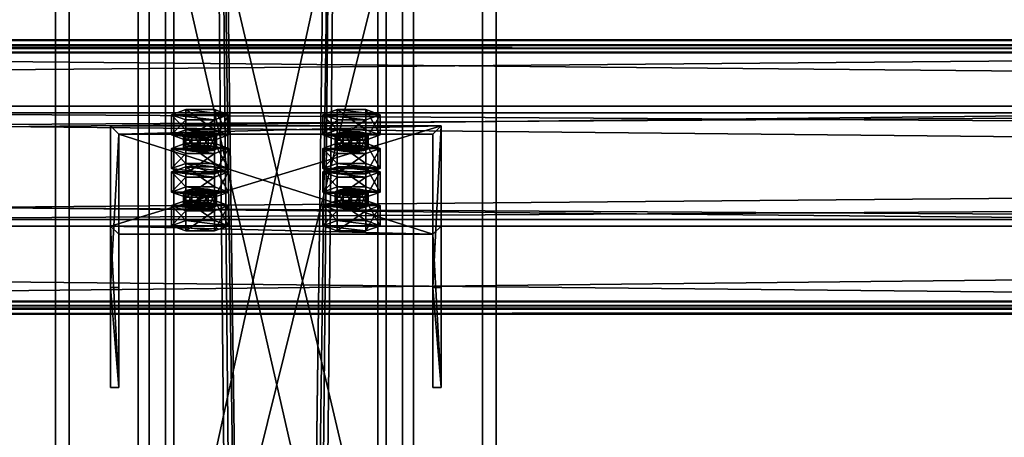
# Model space of a CAD drawing. Header units: millimetres. Extents: x -333 to 67333, y -930 to 39730.
# Tile 784 of 1056: x 11007 to 11364, y 26287 to 26439. Entities that reach past the tile are written whole.
import ezdxf

# ---------------------------------------------------------------- set-up
doc = ezdxf.new("R2010")
doc.units = ezdxf.units.MM
for name, color, linetype in [('13', 7, 'Continuous'), ('3', 7, 'Continuous'), ('5', 7, 'Continuous'), ('6', 7, 'Continuous'), ('7', 7, 'Continuous'), ('95', 7, 'Continuous')]:
    doc.layers.add(name, color=color, linetype=linetype)

msp = doc.modelspace()

# ---------------------------------------------------------------- meshes
at = {"layer": '13', "color": 30}
mesh = msp.add_polyface(dxfattribs=at)
corners = [(4899.99, 26335.22, 6081.7), (4899.99, 26407.61, 6066.31), (11699.99, 26407.61, 6066.31), (11699.99, 26335.22, 6081.7), (4899.99, 26366.44, 5872.64), (11699.99, 26366.44, 5872.64), (4899.99, 26427.09, 5859.75), (11699.99, 26427.09, 5859.75), (4899.99, 26429.79, 5872.47), (11699.99, 26429.79, 5872.47), (4899.99, 26431.74, 5872.05), (11699.99, 26431.74, 5872.05), (4899.99, 26428.63, 5857.38), (11699.99, 26428.63, 5857.38), (4899.99, 26364.07, 5871.1), (11699.99, 26364.07, 5871.1), (4899.99, 26405.23, 6064.77), (11699.99, 26405.23, 6064.77), (4899.99, 26336.76, 6079.33), (11699.99, 26336.76, 6079.33), (4899.99, 26334.06, 6066.61), (11699.99, 26334.06, 6066.61), (4899.99, 26332.1, 6067.03), (11699.99, 26332.1, 6067.03)]
mesh.append_faces([[corners[k] for k in face] for face in [(0, 2, 3, 3), (1, 5, 2, 2), (4, 7, 5, 5), (6, 9, 7, 7), (8, 11, 9, 9), (10, 13, 11, 11), (12, 15, 13, 13), (14, 17, 15, 15), (16, 19, 17, 17), (18, 21, 19, 19), (20, 23, 21, 21), (22, 3, 23, 23), (20, 0, 22, 22), (8, 12, 10, 10), (11, 7, 9, 9), (23, 19, 21, 21)]], dxfattribs={"vtx0": -1, "color": 30})
mesh.append_faces([[corners[k] for k in face] for face in [(1, 16, 4, 4), (16, 0, 18, 18), (18, 0, 20, 20), (12, 6, 14, 14), (14, 4, 16, 16), (3, 19, 23, 23), (19, 2, 17, 17), (17, 2, 15, 15), (15, 5, 13, 13)]], dxfattribs={"vtx0": -1, "vtx1": -1, "color": 30})
mesh.append_faces([[corners[k] for k in face] for face in [(16, 1, 0, 0), (12, 8, 6, 6), (14, 6, 4, 4), (7, 11, 13, 13), (19, 3, 2, 2), (15, 2, 5, 5), (13, 5, 7, 7)]], dxfattribs={"vtx0": -1, "vtx2": -1, "vtx3": -1, "color": 30})
mesh.append_faces([[corners[k] for k in face] for face in [(0, 1, 2, 2), (1, 4, 5, 5), (4, 6, 7, 7), (6, 8, 9, 9), (8, 10, 11, 11), (10, 12, 13, 13), (12, 14, 15, 15), (14, 16, 17, 17), (16, 18, 19, 19), (18, 20, 21, 21), (20, 22, 23, 23), (22, 0, 3, 3)]], dxfattribs={"vtx2": -1, "vtx3": -1, "color": 30})
mesh = msp.add_polyface(dxfattribs=at)
corners = [(10499.99, 26335.22, 6081.7), (10499.99, 26407.61, 6066.31), (17299.99, 26407.61, 6066.31), (17299.99, 26335.22, 6081.7), (10499.99, 26366.44, 5872.64), (17299.99, 26366.44, 5872.64), (10499.99, 26427.09, 5859.75), (17299.99, 26427.09, 5859.75), (10499.99, 26429.79, 5872.47), (17299.99, 26429.79, 5872.47), (10499.99, 26431.74, 5872.05), (17299.99, 26431.74, 5872.05), (10499.99, 26428.63, 5857.38), (17299.99, 26428.63, 5857.38), (10499.99, 26364.07, 5871.1), (17299.99, 26364.07, 5871.1), (10499.99, 26405.23, 6064.77), (17299.99, 26405.23, 6064.77), (10499.99, 26336.76, 6079.33), (17299.99, 26336.76, 6079.33), (10499.99, 26334.06, 6066.61), (17299.99, 26334.06, 6066.61), (10499.99, 26332.1, 6067.03), (17299.99, 26332.1, 6067.03)]
mesh.append_faces([[corners[k] for k in face] for face in [(0, 2, 3, 3), (1, 5, 2, 2), (4, 7, 5, 5), (6, 9, 7, 7), (8, 11, 9, 9), (10, 13, 11, 11), (12, 15, 13, 13), (14, 17, 15, 15), (16, 19, 17, 17), (18, 21, 19, 19), (20, 23, 21, 21), (22, 3, 23, 23), (20, 0, 22, 22), (8, 12, 10, 10), (11, 7, 9, 9), (23, 19, 21, 21)]], dxfattribs={"vtx0": -1, "color": 30})
mesh.append_faces([[corners[k] for k in face] for face in [(1, 16, 4, 4), (16, 0, 18, 18), (18, 0, 20, 20), (12, 6, 14, 14), (14, 4, 16, 16), (3, 19, 23, 23), (19, 2, 17, 17), (17, 2, 15, 15), (15, 5, 13, 13)]], dxfattribs={"vtx0": -1, "vtx1": -1, "color": 30})
mesh.append_faces([[corners[k] for k in face] for face in [(16, 1, 0, 0), (12, 8, 6, 6), (14, 6, 4, 4), (7, 11, 13, 13), (19, 3, 2, 2), (15, 2, 5, 5), (13, 5, 7, 7)]], dxfattribs={"vtx0": -1, "vtx2": -1, "vtx3": -1, "color": 30})
mesh.append_faces([[corners[k] for k in face] for face in [(0, 1, 2, 2), (1, 4, 5, 5), (4, 6, 7, 7), (6, 8, 9, 9), (8, 10, 11, 11), (10, 12, 13, 13), (12, 14, 15, 15), (14, 16, 17, 17), (16, 18, 19, 19), (18, 20, 21, 21), (20, 22, 23, 23), (22, 0, 3, 3)]], dxfattribs={"vtx2": -1, "vtx3": -1, "color": 30})
at = {"layer": '3', "color": 91}
mesh = msp.add_polyface(dxfattribs=at)
corners = [(11137, 26145.58, 3765.04), (11063, 26145.58, 3765.04), (11063, 26470.33, 3080), (11137, 26470.33, 3080), (11063, 26212.45, 3796.73), (11063, 26552.22, 3080), (11137, 26212.45, 3796.73), (11137, 26552.22, 3080), (11140, 26142.87, 3763.75), (11140, 26215.16, 3798.02), (11140, 26555.54, 3080), (11140, 26467.01, 3080), (11060, 26215.16, 3798.02), (11060, 26555.54, 3080), (11060, 26142.87, 3763.75), (11060, 26467.01, 3080)]
mesh.append_faces([[corners[k] for k in face] for face in [(0, 2, 3, 3), (1, 5, 2, 2), (4, 7, 5, 5), (6, 3, 7, 7), (8, 10, 11, 11), (9, 13, 10, 10), (12, 15, 13, 13), (14, 11, 15, 15)]], dxfattribs={"vtx0": -1, "color": 91})
mesh.append_faces([[corners[k] for k in face] for face in [(9, 6, 12, 12), (6, 8, 0, 0), (0, 8, 1, 1), (12, 4, 14, 14), (4, 12, 6, 6), (14, 1, 8, 8), (11, 3, 15, 15), (3, 10, 7, 7), (7, 10, 5, 5), (15, 2, 13, 13), (2, 15, 3, 3), (13, 5, 10, 10)]], dxfattribs={"vtx0": -1, "vtx1": -1, "color": 91})
mesh.append_faces([[corners[k] for k in face] for face in [(6, 9, 8, 8), (14, 4, 1, 1), (3, 11, 10, 10), (13, 2, 5, 5)]], dxfattribs={"vtx0": -1, "vtx2": -1, "vtx3": -1, "color": 91})
mesh.append_faces([[corners[k] for k in face] for face in [(0, 1, 2, 2), (1, 4, 5, 5), (4, 6, 7, 7), (6, 0, 3, 3), (8, 9, 10, 10), (9, 12, 13, 13), (12, 14, 15, 15), (14, 8, 11, 11)]], dxfattribs={"vtx2": -1, "vtx3": -1, "color": 91})
at = {"layer": '5', "color": 131}
mesh = msp.add_polyface(dxfattribs=at)
corners = [(11054, 29385.28, 2984), (11146, 29385.28, 2984), (11146, 19415.31, 2984), (11054, 19415.31, 2984), (11146, 29385.28, 3076), (11146, 19415.31, 3076), (11054, 29385.28, 3076), (11054, 19415.31, 3076), (11050, 29385.28, 2980), (11050, 29385.28, 3080), (11050, 19415.31, 3080), (11050, 19415.31, 2980), (11150, 29385.28, 3080), (11150, 19415.31, 3080), (11150, 29385.28, 2980), (11150, 19415.31, 2980)]
mesh.append_faces([[corners[k] for k in face] for face in [(0, 2, 3, 3), (1, 5, 2, 2), (4, 7, 5, 5), (6, 3, 7, 7), (8, 10, 11, 11), (9, 13, 10, 10), (12, 15, 13, 13), (14, 11, 15, 15)]], dxfattribs={"vtx0": -1, "color": 131})
mesh.append_faces([[corners[k] for k in face] for face in [(9, 6, 12, 12), (6, 8, 0, 0), (0, 8, 1, 1), (12, 4, 14, 14), (4, 12, 6, 6), (14, 1, 8, 8), (11, 3, 15, 15), (3, 10, 7, 7), (7, 10, 5, 5), (15, 2, 13, 13), (2, 15, 3, 3), (13, 5, 10, 10)]], dxfattribs={"vtx0": -1, "vtx1": -1, "color": 131})
mesh.append_faces([[corners[k] for k in face] for face in [(6, 9, 8, 8), (14, 4, 1, 1), (3, 11, 10, 10), (13, 2, 5, 5)]], dxfattribs={"vtx0": -1, "vtx2": -1, "vtx3": -1, "color": 131})
mesh.append_faces([[corners[k] for k in face] for face in [(0, 1, 2, 2), (1, 4, 5, 5), (4, 6, 7, 7), (6, 0, 3, 3), (8, 9, 10, 10), (9, 12, 13, 13), (12, 14, 15, 15), (14, 8, 11, 11)]], dxfattribs={"vtx2": -1, "vtx3": -1, "color": 131})
at = {"layer": '6', "color": 2}
mesh = msp.add_polyface(dxfattribs=at)
corners = [(11020, 19420.14, 7183.53), (11180, 19420.14, 7183.53), (11180, 30845.34, 4755.1), (11020, 30845.34, 4755.1), (11020, 19420.14, 7347.1), (11020, 30878.6, 4911.61), (11180, 19420.14, 7347.1), (11180, 30878.6, 4911.61), (11175, 30846.38, 4759.99), (11025, 30846.38, 4759.99), (11025, 30877.56, 4906.72), (11175, 30877.56, 4906.72), (11025, 19420.14, 7341.99), (11175, 19420.14, 7341.99), (11025, 19420.14, 7188.64), (11175, 19420.14, 7188.64)]
mesh.append_faces([[corners[k] for k in face] for face in [(0, 2, 3, 3), (4, 3, 5, 5), (6, 5, 7, 7), (1, 7, 2, 2), (12, 11, 10, 10), (14, 10, 9, 9), (15, 9, 8, 8), (13, 8, 11, 11)]], dxfattribs={"vtx0": -1, "color": 2})
mesh.append_faces([[corners[k] for k in face] for face in [(2, 8, 3, 3), (8, 7, 11, 11), (11, 7, 10, 10), (3, 9, 5, 5), (9, 3, 8, 8), (5, 10, 7, 7), (4, 12, 0, 0), (12, 6, 13, 13), (13, 6, 15, 15), (0, 14, 1, 1), (14, 0, 12, 12), (1, 15, 6, 6)]], dxfattribs={"vtx0": -1, "vtx1": -1, "color": 2})
mesh.append_faces([[corners[k] for k in face] for face in [(8, 2, 7, 7), (5, 9, 10, 10), (12, 4, 6, 6), (1, 14, 15, 15)]], dxfattribs={"vtx0": -1, "vtx2": -1, "vtx3": -1, "color": 2})
mesh.append_faces([[corners[k] for k in face] for face in [(0, 1, 2, 2), (4, 0, 3, 3), (6, 4, 5, 5), (1, 6, 7, 7), (12, 13, 11, 11), (14, 12, 10, 10), (15, 14, 9, 9), (13, 15, 8, 8)]], dxfattribs={"vtx2": -1, "vtx3": -1, "color": 2})
at = {"layer": '7', "color": 6}
mesh = msp.add_polyface(dxfattribs=at)
corners = [(11159.99, 26400.45, 6042.28), (11039.99, 26400.45, 6042.28), (11039.99, 26364.07, 5871.1), (11159.99, 26364.07, 5871.1), (11039.99, 26341.76, 6054.75), (11039.99, 26305.38, 5883.57), (11042.99, 26341.76, 6054.75), (11042.99, 26305.38, 5883.57), (11042.99, 26397.52, 6042.9), (11042.99, 26361.13, 5871.72), (11156.99, 26397.52, 6042.9), (11156.99, 26361.13, 5871.72), (11156.99, 26341.76, 6054.75), (11156.99, 26305.38, 5883.57), (11159.99, 26341.76, 6054.75), (11159.99, 26305.38, 5883.57)]
mesh.append_faces([[corners[k] for k in face] for face in [(0, 2, 3, 3), (1, 5, 2, 2), (4, 7, 5, 5), (6, 9, 7, 7), (8, 11, 9, 9), (10, 13, 11, 11), (12, 15, 13, 13), (14, 3, 15, 15), (12, 0, 14, 14), (7, 2, 5, 5)]], dxfattribs={"vtx0": -1, "color": 6})
mesh.append_faces([[corners[k] for k in face] for face in [(1, 8, 4, 4), (8, 0, 10, 10), (10, 0, 12, 12), (3, 11, 15, 15), (11, 2, 9, 9), (9, 2, 7, 7)]], dxfattribs={"vtx0": -1, "vtx1": -1, "color": 6})
mesh.append_faces([[corners[k] for k in face] for face in [(8, 1, 0, 0), (11, 3, 2, 2)]], dxfattribs={"vtx0": -1, "vtx2": -1, "vtx3": -1, "color": 6})
mesh.append_faces([[corners[k] for k in face] for face in [(6, 4, 8, 8), (13, 15, 11, 11)]], dxfattribs={"vtx1": -1, "color": 6})
mesh.append_faces([[corners[k] for k in face] for face in [(0, 1, 2, 2), (1, 4, 5, 5), (4, 6, 7, 7), (6, 8, 9, 9), (8, 10, 11, 11), (10, 12, 13, 13), (12, 14, 15, 15), (14, 0, 3, 3)]], dxfattribs={"vtx2": -1, "vtx3": -1, "color": 6})
at = {"layer": '95', "color": 20}
mesh = msp.add_polyface(dxfattribs=at)
corners = [(11078.49, 26397.21, 6017.41), (11077.69, 26396.59, 6014.47), (11077.69, 26391.7, 6015.51), (11067.29, 26396.59, 6014.47), (11066.49, 26397.21, 6017.41), (11066.49, 26392.32, 6018.45), (11067.29, 26397.83, 6020.34), (11067.29, 26392.94, 6021.38), (11069.49, 26398.29, 6022.49), (11069.49, 26393.4, 6023.53), (11072.49, 26398.46, 6023.28), (11072.49, 26393.57, 6024.32), (11075.49, 26398.29, 6022.49), (11075.49, 26393.4, 6023.53), (11077.69, 26397.83, 6020.34), (11077.69, 26392.94, 6021.38), (11078.49, 26392.32, 6018.45), (11072.49, 26395.96, 6011.54), (11069.49, 26396.13, 6012.32), (11075.49, 26396.13, 6012.32), (11082.88, 26404.55, 6015.85), (11077.69, 26402.68, 6007.04), (11077.69, 26395.34, 6008.6), (11082.88, 26397.21, 6017.41), (11067.29, 26402.68, 6007.04), (11067.29, 26395.34, 6008.6), (11062.1, 26404.55, 6015.85), (11062.1, 26397.21, 6017.41), (11067.29, 26406.42, 6024.65), (11067.29, 26399.08, 6026.21), (11077.69, 26406.42, 6024.65), (11077.69, 26399.08, 6026.21)]
mesh.append_faces([[corners[k] for k in face] for face in [(6, 9, 7, 7), (8, 11, 9, 9), (10, 13, 11, 11), (12, 15, 13, 13), (17, 3, 18, 18), (8, 12, 10, 10), (20, 22, 23, 23), (21, 25, 22, 22), (24, 27, 25, 25), (26, 29, 27, 27), (28, 31, 29, 29), (30, 23, 31, 31), (21, 26, 24, 24), (28, 20, 30, 30), (23, 29, 31, 31), (27, 22, 25, 25)]], dxfattribs={"vtx0": -1, "color": 20})
mesh.append_faces([[corners[k] for k in face] for face in [(3, 19, 4, 4), (4, 0, 6, 6), (6, 14, 8, 8), (26, 20, 28, 28), (29, 23, 27, 27)]], dxfattribs={"vtx0": -1, "vtx1": -1, "color": 20})
mesh.append_faces([[corners[k] for k in face] for face in [(3, 17, 19, 19), (4, 19, 1, 1), (4, 1, 0, 0), (6, 0, 14, 14), (8, 14, 12, 12), (26, 21, 20, 20), (27, 23, 22, 22)]], dxfattribs={"vtx0": -1, "vtx2": -1, "vtx3": -1, "color": 20})
mesh.append_faces([[corners[k] for k in face] for face in [(0, 1, 2, 2), (3, 4, 5, 5), (4, 6, 7, 7), (6, 8, 9, 9), (8, 10, 11, 11), (10, 12, 13, 13), (12, 14, 15, 15), (14, 0, 16, 16), (20, 21, 22, 22), (21, 24, 25, 25), (24, 26, 27, 27), (26, 28, 29, 29), (28, 30, 31, 31), (30, 20, 23, 23)]], dxfattribs={"vtx2": -1, "vtx3": -1, "color": 20})
mesh = msp.add_polyface(dxfattribs=at)
corners = [(11133.49, 26397.21, 6017.41), (11132.69, 26396.59, 6014.47), (11132.69, 26391.7, 6015.51), (11122.29, 26396.59, 6014.47), (11121.49, 26397.21, 6017.41), (11121.49, 26392.32, 6018.45), (11122.29, 26397.83, 6020.34), (11122.29, 26392.94, 6021.38), (11124.49, 26398.29, 6022.49), (11124.49, 26393.4, 6023.53), (11127.49, 26398.46, 6023.28), (11127.49, 26393.57, 6024.32), (11130.49, 26398.29, 6022.49), (11130.49, 26393.4, 6023.53), (11132.69, 26397.83, 6020.34), (11132.69, 26392.94, 6021.38), (11133.49, 26392.32, 6018.45), (11130.49, 26396.13, 6012.32), (11124.49, 26396.13, 6012.32), (11127.49, 26395.96, 6011.54), (11137.88, 26404.55, 6015.85), (11132.69, 26402.68, 6007.04), (11132.69, 26395.34, 6008.6), (11137.88, 26397.21, 6017.41), (11122.29, 26402.68, 6007.04), (11122.29, 26395.34, 6008.6), (11117.1, 26404.55, 6015.85), (11117.1, 26397.21, 6017.41), (11122.29, 26406.42, 6024.65), (11122.29, 26399.08, 6026.21), (11132.69, 26406.42, 6024.65), (11132.69, 26399.08, 6026.21)]
mesh.append_faces([[corners[k] for k in face] for face in [(6, 9, 7, 7), (8, 11, 9, 9), (10, 13, 11, 11), (12, 15, 13, 13), (17, 18, 19, 19), (10, 14, 12, 12), (20, 22, 23, 23), (21, 25, 22, 22), (24, 27, 25, 25), (26, 29, 27, 27), (28, 31, 29, 29), (30, 23, 31, 31), (21, 26, 24, 24), (28, 20, 30, 30), (23, 29, 31, 31), (27, 22, 25, 25)]], dxfattribs={"vtx0": -1, "color": 20})
mesh.append_faces([[corners[k] for k in face] for face in [(18, 17, 3, 3), (3, 1, 4, 4), (4, 1, 6, 6), (6, 14, 8, 8), (8, 14, 10, 10), (26, 20, 28, 28), (29, 23, 27, 27)]], dxfattribs={"vtx0": -1, "vtx1": -1, "color": 20})
mesh.append_faces([[corners[k] for k in face] for face in [(3, 17, 1, 1), (6, 1, 0, 0), (6, 0, 14, 14), (26, 21, 20, 20), (27, 23, 22, 22)]], dxfattribs={"vtx0": -1, "vtx2": -1, "vtx3": -1, "color": 20})
mesh.append_faces([[corners[k] for k in face] for face in [(0, 1, 2, 2), (3, 4, 5, 5), (4, 6, 7, 7), (6, 8, 9, 9), (8, 10, 11, 11), (10, 12, 13, 13), (12, 14, 15, 15), (14, 0, 16, 16), (20, 21, 22, 22), (21, 24, 25, 25), (24, 26, 27, 27), (26, 28, 29, 29), (28, 30, 31, 31), (30, 20, 23, 23)]], dxfattribs={"vtx2": -1, "vtx3": -1, "color": 20})
mesh = msp.add_polyface(dxfattribs=at)
corners = [(11078.49, 26397.21, 6017.41), (11077.69, 26391.7, 6015.51), (11078.49, 26392.32, 6018.45), (11077.69, 26396.59, 6014.47), (11075.49, 26396.13, 6012.32), (11075.49, 26391.24, 6013.36), (11072.49, 26395.96, 6011.54), (11072.49, 26391.07, 6012.58), (11069.49, 26396.13, 6012.32), (11069.49, 26391.24, 6013.36), (11067.29, 26396.59, 6014.47), (11067.29, 26391.7, 6015.51), (11066.49, 26392.32, 6018.45), (11066.49, 26397.21, 6017.41), (11067.29, 26392.94, 6021.38), (11077.69, 26397.83, 6020.34), (11077.69, 26392.94, 6021.38), (11072.49, 26393.57, 6024.32), (11075.49, 26393.4, 6023.53), (11069.49, 26393.4, 6023.53), (11082.88, 26392.32, 6018.45), (11077.69, 26390.45, 6009.64), (11077.69, 26383.11, 6011.2), (11082.88, 26384.98, 6020.01), (11067.29, 26390.45, 6009.64), (11067.29, 26383.11, 6011.2), (11062.1, 26392.32, 6018.45), (11062.1, 26384.98, 6020.01), (11067.29, 26394.19, 6027.25), (11067.29, 26386.85, 6028.81), (11077.69, 26394.19, 6027.25), (11077.69, 26386.85, 6028.81), (11062.1, 26383.76, 5918.03), (11082.88, 26383.76, 5918.03), (11067.29, 26385.63, 5926.84), (11077.69, 26385.63, 5926.84)]
mesh.append_faces([[corners[k] for k in face] for face in [(0, 1, 2, 2), (3, 5, 1, 1), (4, 7, 5, 5), (6, 9, 7, 7), (8, 11, 9, 9), (10, 12, 11, 11), (13, 14, 12, 12), (15, 2, 16, 16), (16, 17, 18, 18), (11, 7, 9, 9), (20, 22, 23, 23), (21, 25, 22, 22), (24, 27, 25, 25), (26, 29, 27, 27), (28, 31, 29, 29), (30, 23, 31, 31), (21, 26, 24, 24), (28, 20, 30, 30), (23, 29, 31, 31), (34, 33, 35, 35)]], dxfattribs={"vtx0": -1, "color": 20})
mesh.append_faces([[corners[k] for k in face] for face in [(17, 16, 19, 19), (19, 2, 14, 14), (14, 2, 12, 12), (12, 5, 11, 11), (26, 20, 28, 28), (29, 22, 27, 27), (32, 33, 34, 34)]], dxfattribs={"vtx0": -1, "vtx1": -1, "color": 20})
mesh.append_faces([[corners[k] for k in face] for face in [(19, 16, 2, 2), (12, 2, 1, 1), (12, 1, 5, 5), (11, 5, 7, 7), (26, 21, 20, 20)]], dxfattribs={"vtx0": -1, "vtx2": -1, "vtx3": -1, "color": 20})
mesh.append_faces([[corners[k] for k in face] for face in [(3, 4, 5, 5), (4, 6, 7, 7), (6, 8, 9, 9), (8, 10, 11, 11), (20, 21, 22, 22), (21, 24, 25, 25), (24, 26, 27, 27), (26, 28, 29, 29), (28, 30, 31, 31), (30, 20, 23, 23)]], dxfattribs={"vtx2": -1, "vtx3": -1, "color": 20})
mesh = msp.add_polyface(dxfattribs=at)
corners = [(11133.49, 26397.21, 6017.41), (11132.69, 26391.7, 6015.51), (11133.49, 26392.32, 6018.45), (11132.69, 26396.59, 6014.47), (11130.49, 26396.13, 6012.32), (11130.49, 26391.24, 6013.36), (11127.49, 26395.96, 6011.54), (11127.49, 26391.07, 6012.58), (11124.49, 26396.13, 6012.32), (11124.49, 26391.24, 6013.36), (11122.29, 26396.59, 6014.47), (11122.29, 26391.7, 6015.51), (11121.49, 26392.32, 6018.45), (11121.49, 26397.21, 6017.41), (11122.29, 26392.94, 6021.38), (11132.69, 26397.83, 6020.34), (11132.69, 26392.94, 6021.38), (11127.49, 26393.57, 6024.32), (11130.49, 26393.4, 6023.53), (11124.49, 26393.4, 6023.53), (11137.88, 26392.32, 6018.45), (11132.69, 26390.45, 6009.64), (11132.69, 26383.11, 6011.2), (11137.88, 26384.98, 6020.01), (11122.29, 26390.45, 6009.64), (11122.29, 26383.11, 6011.2), (11117.1, 26392.32, 6018.45), (11117.1, 26384.98, 6020.01), (11122.29, 26394.19, 6027.25), (11122.29, 26386.85, 6028.81), (11132.69, 26394.19, 6027.25), (11132.69, 26386.85, 6028.81), (11117.1, 26383.76, 5918.03), (11137.88, 26383.76, 5918.03), (11122.29, 26385.63, 5926.84), (11132.69, 26385.63, 5926.84)]
mesh.append_faces([[corners[k] for k in face] for face in [(0, 1, 2, 2), (3, 5, 1, 1), (4, 7, 5, 5), (6, 9, 7, 7), (8, 11, 9, 9), (10, 12, 11, 11), (13, 14, 12, 12), (15, 2, 16, 16), (16, 17, 18, 18), (11, 7, 9, 9), (20, 22, 23, 23), (21, 25, 22, 22), (24, 27, 25, 25), (26, 29, 27, 27), (28, 31, 29, 29), (30, 23, 31, 31), (21, 26, 24, 24), (28, 20, 30, 30), (23, 29, 31, 31), (34, 33, 35, 35)]], dxfattribs={"vtx0": -1, "color": 20})
mesh.append_faces([[corners[k] for k in face] for face in [(17, 16, 19, 19), (19, 2, 14, 14), (14, 1, 12, 12), (12, 5, 11, 11), (26, 20, 28, 28), (29, 23, 27, 27), (32, 33, 34, 34)]], dxfattribs={"vtx0": -1, "vtx1": -1, "color": 20})
mesh.append_faces([[corners[k] for k in face] for face in [(19, 16, 2, 2), (14, 2, 1, 1), (12, 1, 5, 5), (11, 5, 7, 7), (26, 21, 20, 20)]], dxfattribs={"vtx0": -1, "vtx2": -1, "vtx3": -1, "color": 20})
mesh.append_faces([[corners[k] for k in face] for face in [(3, 4, 5, 5), (4, 6, 7, 7), (6, 8, 9, 9), (8, 10, 11, 11), (20, 21, 22, 22), (21, 24, 25, 25), (24, 26, 27, 27), (26, 28, 29, 29), (28, 30, 31, 31), (30, 20, 23, 23)]], dxfattribs={"vtx2": -1, "vtx3": -1, "color": 20})
mesh = msp.add_polyface(dxfattribs=at)
corners = [(11067.29, 26386.85, 6028.81), (11082.88, 26384.98, 6020.01), (11077.69, 26383.11, 6011.2), (11062.1, 26384.98, 6020.01), (11067.29, 26383.11, 6011.2), (11078.49, 26376.42, 5919.59), (11077.69, 26375.8, 5916.66), (11077.69, 26370.91, 5917.7), (11067.29, 26375.8, 5916.66), (11066.49, 26376.42, 5919.59), (11066.49, 26371.53, 5920.63), (11067.29, 26377.04, 5922.53), (11067.29, 26372.15, 5923.57), (11069.49, 26377.5, 5924.68), (11069.49, 26372.61, 5925.71), (11072.49, 26377.67, 5925.46), (11072.49, 26372.78, 5926.5), (11075.49, 26377.5, 5924.68), (11075.49, 26372.61, 5925.71), (11077.69, 26377.04, 5922.53), (11077.69, 26372.15, 5923.57), (11078.49, 26371.53, 5920.63), (11075.49, 26375.34, 5914.51), (11069.49, 26375.34, 5914.51), (11072.49, 26375.17, 5913.72), (11082.88, 26383.76, 5918.03), (11077.69, 26381.88, 5909.23), (11077.69, 26374.55, 5910.79), (11082.88, 26376.42, 5919.59), (11067.29, 26381.88, 5909.23), (11067.29, 26374.55, 5910.79), (11062.1, 26383.76, 5918.03), (11062.1, 26376.42, 5919.59), (11067.29, 26385.63, 5926.84), (11067.29, 26378.29, 5928.4), (11077.69, 26385.63, 5926.84), (11077.69, 26378.29, 5928.4)]
mesh.append_faces([[corners[k] for k in face] for face in [(3, 2, 4, 4), (11, 14, 12, 12), (13, 16, 14, 14), (15, 18, 16, 16), (17, 20, 18, 18), (22, 23, 24, 24), (13, 17, 15, 15), (25, 27, 28, 28), (26, 30, 27, 27), (29, 32, 30, 30), (31, 34, 32, 32), (33, 36, 34, 34), (35, 28, 36, 36), (26, 31, 29, 29), (28, 34, 36, 36), (32, 27, 30, 30)]], dxfattribs={"vtx0": -1, "color": 20})
mesh.append_faces([[corners[k] for k in face] for face in [(23, 22, 8, 8), (8, 22, 9, 9), (9, 5, 11, 11), (11, 5, 13, 13), (34, 28, 32, 32)]], dxfattribs={"vtx0": -1, "vtx1": -1, "color": 20})
mesh.append_faces([[corners[k] for k in face] for face in [(0, 1, 2, 2), (9, 22, 6, 6), (9, 6, 5, 5), (13, 5, 19, 19), (13, 19, 17, 17), (31, 26, 25, 25), (32, 28, 27, 27)]], dxfattribs={"vtx0": -1, "vtx2": -1, "vtx3": -1, "color": 20})
mesh.append_faces([[corners[k] for k in face] for face in [(5, 6, 7, 7), (8, 9, 10, 10), (9, 11, 12, 12), (11, 13, 14, 14), (13, 15, 16, 16), (15, 17, 18, 18), (17, 19, 20, 20), (19, 5, 21, 21), (25, 26, 27, 27), (26, 29, 30, 30), (29, 31, 32, 32), (31, 33, 34, 34), (33, 35, 36, 36), (35, 25, 28, 28)]], dxfattribs={"vtx2": -1, "vtx3": -1, "color": 20})
mesh = msp.add_polyface(dxfattribs=at)
corners = [(11117.1, 26384.98, 6020.01), (11137.88, 26384.98, 6020.01), (11132.69, 26383.11, 6011.2), (11122.29, 26383.11, 6011.2), (11133.49, 26376.42, 5919.59), (11132.69, 26375.8, 5916.66), (11132.69, 26370.91, 5917.7), (11122.29, 26375.8, 5916.66), (11121.49, 26376.42, 5919.59), (11121.49, 26371.53, 5920.63), (11122.29, 26377.04, 5922.53), (11122.29, 26372.15, 5923.57), (11124.49, 26377.5, 5924.68), (11124.49, 26372.61, 5925.71), (11127.49, 26377.67, 5925.46), (11127.49, 26372.78, 5926.5), (11130.49, 26377.5, 5924.68), (11130.49, 26372.61, 5925.71), (11132.69, 26377.04, 5922.53), (11132.69, 26372.15, 5923.57), (11133.49, 26371.53, 5920.63), (11130.49, 26375.34, 5914.51), (11124.49, 26375.34, 5914.51), (11127.49, 26375.17, 5913.72), (11137.88, 26383.76, 5918.03), (11132.69, 26381.88, 5909.23), (11132.69, 26374.55, 5910.79), (11137.88, 26376.42, 5919.59), (11122.29, 26381.88, 5909.23), (11122.29, 26374.55, 5910.79), (11117.1, 26383.76, 5918.03), (11117.1, 26376.42, 5919.59), (11122.29, 26385.63, 5926.84), (11122.29, 26378.29, 5928.4), (11132.69, 26385.63, 5926.84), (11132.69, 26378.29, 5928.4)]
mesh.append_faces([[corners[k] for k in face] for face in [(0, 2, 3, 3), (10, 13, 11, 11), (12, 15, 13, 13), (14, 17, 15, 15), (16, 19, 17, 17), (21, 22, 23, 23), (12, 16, 14, 14), (24, 26, 27, 27), (25, 29, 26, 26), (28, 31, 29, 29), (30, 33, 31, 31), (32, 35, 33, 33), (34, 27, 35, 35), (25, 30, 28, 28), (27, 33, 35, 35), (31, 26, 29, 29)]], dxfattribs={"vtx0": -1, "color": 20})
mesh.append_faces([[corners[k] for k in face] for face in [(22, 21, 7, 7), (7, 5, 8, 8), (8, 5, 10, 10), (10, 18, 12, 12), (33, 27, 31, 31)]], dxfattribs={"vtx0": -1, "vtx1": -1, "color": 20})
mesh.append_faces([[corners[k] for k in face] for face in [(0, 1, 2, 2), (7, 21, 5, 5), (10, 5, 4, 4), (10, 4, 18, 18), (12, 18, 16, 16), (30, 25, 24, 24), (31, 27, 26, 26)]], dxfattribs={"vtx0": -1, "vtx2": -1, "vtx3": -1, "color": 20})
mesh.append_faces([[corners[k] for k in face] for face in [(4, 5, 6, 6), (7, 8, 9, 9), (8, 10, 11, 11), (10, 12, 13, 13), (12, 14, 15, 15), (14, 16, 17, 17), (16, 18, 19, 19), (18, 4, 20, 20), (24, 25, 26, 26), (25, 28, 29, 29), (28, 30, 31, 31), (30, 32, 33, 33), (32, 34, 35, 35), (34, 24, 27, 27)]], dxfattribs={"vtx2": -1, "vtx3": -1, "color": 20})
mesh = msp.add_polyface(dxfattribs=at)
corners = [(11078.49, 26376.42, 5919.59), (11077.69, 26370.91, 5917.7), (11078.49, 26371.53, 5920.63), (11077.69, 26375.8, 5916.66), (11075.49, 26375.34, 5914.51), (11075.49, 26370.45, 5915.55), (11072.49, 26375.17, 5913.72), (11072.49, 26370.28, 5914.76), (11069.49, 26375.34, 5914.51), (11069.49, 26370.45, 5915.55), (11067.29, 26375.8, 5916.66), (11067.29, 26370.91, 5917.7), (11066.49, 26371.53, 5920.63), (11066.49, 26376.42, 5919.59), (11067.29, 26372.15, 5923.57), (11077.69, 26377.04, 5922.53), (11077.69, 26372.15, 5923.57), (11072.49, 26372.78, 5926.5), (11075.49, 26372.61, 5925.71), (11069.49, 26372.61, 5925.71), (11082.88, 26371.53, 5920.63), (11077.69, 26369.66, 5911.83), (11077.69, 26362.32, 5913.39), (11082.88, 26364.19, 5922.19), (11067.29, 26369.66, 5911.83), (11067.29, 26362.32, 5913.39), (11062.1, 26371.53, 5920.63), (11062.1, 26364.19, 5922.19), (11067.29, 26373.4, 5929.44), (11067.29, 26366.06, 5930.99), (11077.69, 26373.4, 5929.44), (11077.69, 26366.06, 5930.99)]
mesh.append_faces([[corners[k] for k in face] for face in [(0, 1, 2, 2), (3, 5, 1, 1), (4, 7, 5, 5), (6, 9, 7, 7), (8, 11, 9, 9), (10, 12, 11, 11), (13, 14, 12, 12), (15, 2, 16, 16), (16, 17, 18, 18), (11, 7, 9, 9), (20, 22, 23, 23), (21, 25, 22, 22), (24, 27, 25, 25), (26, 29, 27, 27), (28, 31, 29, 29), (30, 23, 31, 31), (21, 26, 24, 24), (28, 20, 30, 30), (23, 29, 31, 31), (27, 22, 25, 25)]], dxfattribs={"vtx0": -1, "color": 20})
mesh.append_faces([[corners[k] for k in face] for face in [(17, 16, 19, 19), (19, 2, 14, 14), (14, 1, 12, 12), (12, 5, 11, 11), (26, 20, 28, 28), (29, 23, 27, 27)]], dxfattribs={"vtx0": -1, "vtx1": -1, "color": 20})
mesh.append_faces([[corners[k] for k in face] for face in [(19, 16, 2, 2), (14, 2, 1, 1), (12, 1, 5, 5), (11, 5, 7, 7), (26, 21, 20, 20), (27, 23, 22, 22)]], dxfattribs={"vtx0": -1, "vtx2": -1, "vtx3": -1, "color": 20})
mesh.append_faces([[corners[k] for k in face] for face in [(3, 4, 5, 5), (4, 6, 7, 7), (6, 8, 9, 9), (8, 10, 11, 11), (20, 21, 22, 22), (21, 24, 25, 25), (24, 26, 27, 27), (26, 28, 29, 29), (28, 30, 31, 31), (30, 20, 23, 23)]], dxfattribs={"vtx2": -1, "vtx3": -1, "color": 20})
mesh = msp.add_polyface(dxfattribs=at)
corners = [(11133.49, 26376.42, 5919.59), (11132.69, 26370.91, 5917.7), (11133.49, 26371.53, 5920.63), (11132.69, 26375.8, 5916.66), (11130.49, 26375.34, 5914.51), (11130.49, 26370.45, 5915.55), (11127.49, 26375.17, 5913.72), (11127.49, 26370.28, 5914.76), (11124.49, 26375.34, 5914.51), (11124.49, 26370.45, 5915.55), (11122.29, 26375.8, 5916.66), (11122.29, 26370.91, 5917.7), (11121.49, 26371.53, 5920.63), (11121.49, 26376.42, 5919.59), (11122.29, 26372.15, 5923.57), (11132.69, 26377.04, 5922.53), (11132.69, 26372.15, 5923.57), (11127.49, 26372.78, 5926.5), (11130.49, 26372.61, 5925.71), (11124.49, 26372.61, 5925.71), (11137.88, 26371.53, 5920.63), (11132.69, 26369.66, 5911.83), (11132.69, 26362.32, 5913.39), (11137.88, 26364.19, 5922.19), (11122.29, 26369.66, 5911.83), (11122.29, 26362.32, 5913.39), (11117.1, 26371.53, 5920.63), (11117.1, 26364.19, 5922.19), (11122.29, 26373.4, 5929.44), (11122.29, 26366.06, 5930.99), (11132.69, 26373.4, 5929.44), (11132.69, 26366.06, 5930.99)]
mesh.append_faces([[corners[k] for k in face] for face in [(0, 1, 2, 2), (3, 5, 1, 1), (4, 7, 5, 5), (6, 9, 7, 7), (8, 11, 9, 9), (10, 12, 11, 11), (13, 14, 12, 12), (15, 2, 16, 16), (16, 17, 18, 18), (11, 7, 9, 9), (20, 22, 23, 23), (21, 25, 22, 22), (24, 27, 25, 25), (26, 29, 27, 27), (28, 31, 29, 29), (30, 23, 31, 31), (21, 26, 24, 24), (28, 20, 30, 30), (23, 29, 31, 31), (27, 22, 25, 25)]], dxfattribs={"vtx0": -1, "color": 20})
mesh.append_faces([[corners[k] for k in face] for face in [(17, 16, 19, 19), (19, 2, 14, 14), (14, 1, 12, 12), (12, 5, 11, 11), (26, 20, 28, 28), (29, 23, 27, 27)]], dxfattribs={"vtx0": -1, "vtx1": -1, "color": 20})
mesh.append_faces([[corners[k] for k in face] for face in [(19, 16, 2, 2), (14, 2, 1, 1), (12, 1, 5, 5), (11, 5, 7, 7), (26, 21, 20, 20), (27, 23, 22, 22)]], dxfattribs={"vtx0": -1, "vtx2": -1, "vtx3": -1, "color": 20})
mesh.append_faces([[corners[k] for k in face] for face in [(3, 4, 5, 5), (4, 6, 7, 7), (6, 8, 9, 9), (8, 10, 11, 11), (20, 21, 22, 22), (21, 24, 25, 25), (24, 26, 27, 27), (26, 28, 29, 29), (28, 30, 31, 31), (30, 20, 23, 23)]], dxfattribs={"vtx2": -1, "vtx3": -1, "color": 20})

doc.saveas('drawing.dxf')
